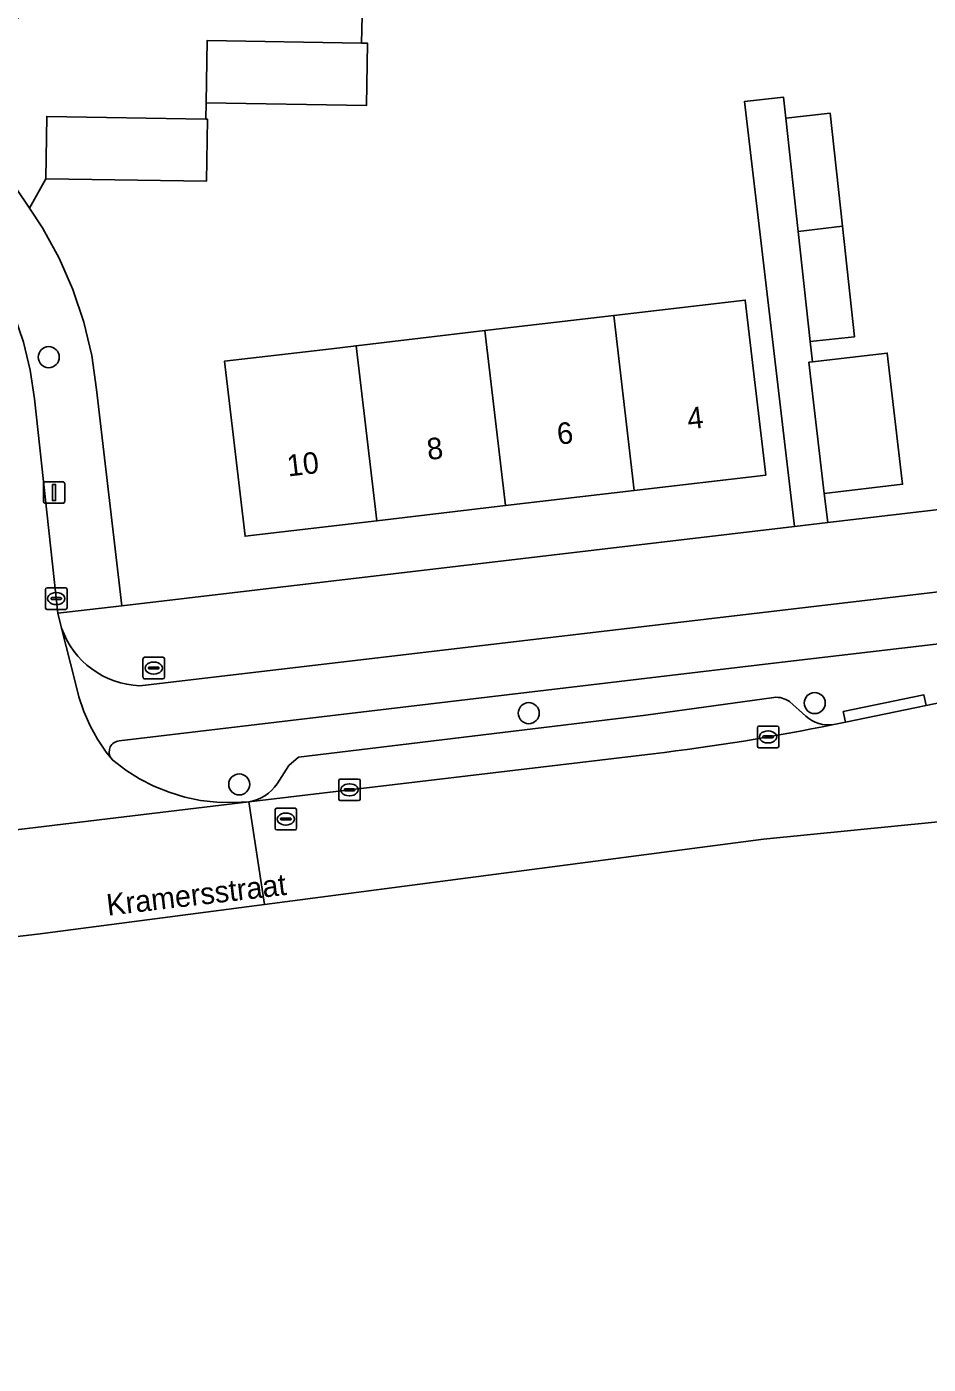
# Model space of a CAD drawing. Extents: x 159888 to 160761, y 384031 to 384750.
# Drawn here: x 160505.8 to 160547.7, y 384134.1 to 384196.3 of the extents above; entities that cross this region are included whole.
import ezdxf

# ---------------------------------------------------------------- set-up
doc = ezdxf.new("R2010")
doc.units = 0
for name, color, linetype in [('IMGEO_Berm_open', 7, 'Continuous'), ('IMGEO_Boom', 7, 'Continuous'), ('IMGEO_Brandkraan', 7, 'Continuous'), ('IMGEO_Erf', 7, 'Continuous'), ('IMGEO_Fietspad_open', 7, 'Continuous'), ('IMGEO_Kolk', 7, 'Continuous'), ('IMGEO_Lichtmast', 7, 'Continuous'), ('IMGEO_Openbare_ruimte_label', 7, 'Continuous'), ('IMGEO_Pand', 7, 'Continuous'), ('IMGEO_Pand_nummerreeks', 7, 'Continuous'), ('IMGEO_Parkeervlak_open', 7, 'Continuous'), ('IMGEO_Rijbaan_lokaal_gesloten', 7, 'Continuous'), ('IMGEO_Rijbaan_lokaal_open', 7, 'Continuous'), ('IMGEO_Rioolput', 7, 'Continuous'), ('IMGEO_Voetpad_open', 7, 'Continuous')]:
    doc.layers.add(name, color=color, linetype=linetype)

msp = doc.modelspace()

# ---------------------------------------------------------------- linework, layer by layer
at = {"layer": 'IMGEO_Berm_open'}
for points in [[(160559.154, 384167.124), (160559.791, 384167.26), (160559.552, 384168.92), (160540.617, 384166.718), (160510.075, 384163.087)], [(160543.28, 384163.848), (160543.818, 384163.958), (160543.717, 384164.447), (160547.466, 384165.221), (160547.567, 384164.732), (160559.154, 384167.124)], [(160517.411, 384161.098), (160517.955, 384161.94), (160518.409, 384162.327), (160534.554, 384164.276), (160540.497, 384165.109)], [(160541.221, 384164.913), (160541.976, 384164.237)], [(160509.683, 384162.306), (160509.78, 384162.189), (160510.381, 384161.73), (160511.021, 384161.326), (160511.694, 384160.982), (160512.396, 384160.699), (160513.12, 384160.479), (160513.861, 384160.325), (160514.612, 384160.238), (160515.368, 384160.219), (160516.108, 384160.265)]]:
    msp.add_lwpolyline(points, dxfattribs=at)
for centre, radius, start, end in [((160540.59, 384164.018), 1.095, 54.82523, 94.87893), ((160543.04, 384165.422), 1.592, 228.09436, 278.6846), ((160510.124, 384162.574), 0.516, 95.4421, 211.25186), ((160515.846, 384162.11), 1.864, 278.07985, 327.10122)]:
    msp.add_arc(centre, radius, start, end, dxfattribs=at)
at = {"layer": 'IMGEO_Boom'}
for centre in [(160506.803, 384180.91), (160529.108, 384164.375), (160542.395, 384164.844), (160515.654, 384161.067)]:
    msp.add_circle(centre, 0.489, dxfattribs=at)
at = {"layer": 'IMGEO_Brandkraan'}
for p, q in [((160511.183, 384166.045), (160511.183, 384166.897)), ((160511.258, 384166.971), (160512.11, 384166.971)), ((160511.671, 384166.751), (160511.696, 384166.751)), ((160512.184, 384166.897), (160512.184, 384166.045)), ((160511.442, 384166.465), (160511.442, 384166.477)), ((160511.88, 384166.428), (160511.482, 384166.428)), ((160511.485, 384166.514), (160511.883, 384166.514)), ((160511.694, 384166.191), (160511.669, 384166.191)), ((160511.926, 384166.477), (160511.926, 384166.465)), ((160512.11, 384165.971), (160511.258, 384165.971))]:
    msp.add_line(p, q, dxfattribs=at)
for points in [[(160511.183, 384166.045), (160511.183, 384166.897)], [(160511.258, 384166.971), (160512.11, 384166.971)], [(160512.184, 384166.897), (160512.184, 384166.045)], [(160512.11, 384165.971), (160511.258, 384165.971)]]:
    msp.add_lwpolyline(points, dxfattribs=at)
for centre, radius, start, end in [((160511.26, 384166.895), 0.0765, 91.55205, 178.44795), ((160511.26, 384166.895), 0.0765, 91.55205, 178.44795), ((160512.108, 384166.895), 0.0765, 1.55205, 88.44795), ((160512.108, 384166.895), 0.0765, 1.55205, 88.44795), ((160511.26, 384166.047), 0.0765, 181.55205, 268.44795), ((160511.26, 384166.047), 0.0765, 181.55205, 268.44795), ((160511.482, 384166.474), 0.0403, 85.87752, 175.75265), ((160511.479, 384166.464), 0.0366, 178.93798, 274.71019), ((160511.883, 384166.471), 0.043, 264.86636, 352.45326), ((160511.887, 384166.476), 0.0386, 1.73085, 96.63898), ((160512.108, 384166.047), 0.0765, 271.55205, 358.44795), ((160512.108, 384166.047), 0.0765, 271.55205, 358.44795)]:
    msp.add_arc(centre, radius, start, end, dxfattribs=at)
for centre, major_axis, ratio, start_param, end_param in [((160511.67, 384166.471), (-0.387, 0.002), 0.722429, 4.712389, 7.853982), ((160511.695, 384166.471), (-0.39, 0.002), 0.717154, 1.570796, 4.712389)]:
    msp.add_ellipse(centre, major_axis=major_axis, ratio=ratio, start_param=start_param, end_param=end_param, dxfattribs=at)
at = {"layer": 'IMGEO_Erf'}
msp.add_lwpolyline([(160521.362, 384196.764), (160521.342, 384195.493), (160521.619, 384195.489), (160521.572, 384192.6), (160514.113, 384192.72), (160514.101, 384191.968), (160514.173, 384191.967), (160514.126, 384189.078), (160506.667, 384189.198), (160505.914, 384187.834), (160506.513, 384186.915), (160507.282, 384185.514), (160507.923, 384184.051), (160508.43, 384182.536), (160508.8, 384180.982), (160509.03, 384179.401), (160510.194, 384169.368), (160541.448, 384173.043), (160539.127, 384192.783), (160540.948, 384192.981), (160541.053, 384192.014), (160543.114, 384192.237), (160543.681, 384187), (160544.238, 384181.858), (160542.177, 384181.635), (160542.287, 384180.695), (160545.764, 384181.103), (160546.48, 384175.01), (160542.837, 384174.582), (160542.997, 384173.226), (160562.457, 384175.514)], dxfattribs=at)
msp.add_lwpolyline([(160539.164, 384183.563), (160539.535, 384180.402), (160540.119, 384175.436), (160534.002, 384174.717), (160528.022, 384174.014), (160522.043, 384173.311), (160515.924, 384172.591), (160514.968, 384180.718), (160519.934, 384181.302), (160521.087, 384181.438), (160527.066, 384182.141), (160533.056, 384182.845)], close=True, dxfattribs=at)
at = {"layer": 'IMGEO_Fietspad_open'}
for points in [[(160565.78, 384172.052), (160563.669, 384171.834), (160511.035, 384165.652)], [(160510.075, 384163.087), (160540.617, 384166.718), (160559.552, 384168.92)], [(160507.4, 384168.329), (160508.024, 384165.836), (160508.195, 384165.135), (160508.429, 384164.453), (160508.722, 384163.794), (160509.073, 384163.164), (160509.479, 384162.568), (160509.683, 384162.306)]]:
    msp.add_lwpolyline(points, dxfattribs=at)
for centre, radius, start, end in [((160511.17, 384169.641), 3.991, 199.19245, 268.06789), ((160510.124, 384162.574), 0.516, 95.4421, 211.25186)]:
    msp.add_arc(centre, radius, start, end, dxfattribs=at)
at = {"layer": 'IMGEO_Kolk'}
for p, q in [((160506.653, 384169.271), (160506.653, 384170.123)), ((160506.728, 384170.197), (160507.58, 384170.197)), ((160506.955, 384169.74), (160507.353, 384169.74)), ((160507.141, 384169.977), (160507.166, 384169.977)), ((160507.654, 384170.123), (160507.654, 384169.271)), ((160507.58, 384169.197), (160506.728, 384169.197)), ((160506.912, 384169.691), (160506.912, 384169.703)), ((160507.35, 384169.654), (160506.952, 384169.654)), ((160507.164, 384169.417), (160507.139, 384169.417)), ((160507.396, 384169.703), (160507.396, 384169.691)), ((160539.729, 384162.847), (160539.729, 384163.699)), ((160539.804, 384163.773), (160540.656, 384163.773)), ((160540.217, 384163.553), (160540.242, 384163.553)), ((160540.73, 384163.699), (160540.73, 384162.847)), ((160539.988, 384163.267), (160539.988, 384163.279)), ((160540.426, 384163.23), (160540.028, 384163.23)), ((160540.031, 384163.316), (160540.429, 384163.316)), ((160540.24, 384162.993), (160540.215, 384162.993)), ((160540.472, 384163.279), (160540.472, 384163.267)), ((160540.656, 384162.773), (160539.804, 384162.773)), ((160520.277, 384160.389), (160520.277, 384161.241)), ((160520.352, 384161.315), (160521.204, 384161.315)), ((160520.765, 384161.095), (160520.79, 384161.095)), ((160521.278, 384161.241), (160521.278, 384160.389)), ((160520.536, 384160.809), (160520.536, 384160.821)), ((160520.974, 384160.772), (160520.576, 384160.772)), ((160520.579, 384160.858), (160520.977, 384160.858)), ((160520.788, 384160.535), (160520.763, 384160.535)), ((160521.02, 384160.821), (160521.02, 384160.809)), ((160521.204, 384160.315), (160520.352, 384160.315))]:
    msp.add_line(p, q, dxfattribs=at)
for points in [[(160506.653, 384169.271), (160506.653, 384170.123)], [(160506.728, 384170.197), (160507.58, 384170.197)], [(160507.654, 384170.123), (160507.654, 384169.271)], [(160507.58, 384169.197), (160506.728, 384169.197)], [(160539.729, 384162.847), (160539.729, 384163.699)], [(160539.804, 384163.773), (160540.656, 384163.773)], [(160540.73, 384163.699), (160540.73, 384162.847)], [(160540.656, 384162.773), (160539.804, 384162.773)], [(160520.277, 384160.389), (160520.277, 384161.241)], [(160520.352, 384161.315), (160521.204, 384161.315)], [(160521.278, 384161.241), (160521.278, 384160.389)], [(160521.204, 384160.315), (160520.352, 384160.315)]]:
    msp.add_lwpolyline(points, dxfattribs=at)
for centre, radius, start, end in [((160506.73, 384170.121), 0.0765, 91.55205, 178.44795), ((160506.73, 384170.121), 0.0765, 91.55205, 178.44795), ((160506.952, 384169.7), 0.0403, 85.87752, 175.75265), ((160507.357, 384169.702), 0.0386, 1.73085, 96.63898), ((160507.578, 384170.121), 0.0765, 1.55205, 88.44795), ((160507.578, 384170.121), 0.0765, 1.55205, 88.44795), ((160506.73, 384169.273), 0.0765, 181.55205, 268.44795), ((160506.73, 384169.273), 0.0765, 181.55205, 268.44795), ((160506.949, 384169.69), 0.0366, 178.93798, 274.71019), ((160507.353, 384169.697), 0.043, 264.86636, 352.45326), ((160507.578, 384169.273), 0.0765, 271.55205, 358.44795), ((160507.578, 384169.273), 0.0765, 271.55205, 358.44795), ((160539.806, 384163.697), 0.0765, 91.55205, 178.44795), ((160539.806, 384163.697), 0.0765, 91.55205, 178.44795), ((160540.654, 384163.697), 0.0765, 1.55205, 88.44795), ((160540.654, 384163.697), 0.0765, 1.55205, 88.44795), ((160540.028, 384163.276), 0.0403, 85.87752, 175.75265), ((160540.025, 384163.266), 0.0366, 178.93798, 274.71019), ((160540.429, 384163.273), 0.043, 264.86636, 352.45326), ((160540.433, 384163.278), 0.0386, 1.73085, 96.63898), ((160539.806, 384162.849), 0.0765, 181.55205, 268.44795), ((160539.806, 384162.849), 0.0765, 181.55205, 268.44795), ((160540.654, 384162.849), 0.0765, 271.55205, 358.44795), ((160540.654, 384162.849), 0.0765, 271.55205, 358.44795), ((160520.354, 384161.239), 0.0765, 91.55205, 178.44795), ((160520.354, 384161.239), 0.0765, 91.55205, 178.44795), ((160521.202, 384161.239), 0.0765, 1.55205, 88.44795), ((160521.202, 384161.239), 0.0765, 1.55205, 88.44795), ((160520.576, 384160.818), 0.0403, 85.87752, 175.75265), ((160520.573, 384160.808), 0.0366, 178.93798, 274.71019), ((160520.977, 384160.815), 0.043, 264.86636, 352.45326), ((160520.981, 384160.82), 0.0386, 1.73085, 96.63898), ((160520.354, 384160.391), 0.0765, 181.55205, 268.44795), ((160520.354, 384160.391), 0.0765, 181.55205, 268.44795), ((160521.202, 384160.391), 0.0765, 271.55205, 358.44795), ((160521.202, 384160.391), 0.0765, 271.55205, 358.44795)]:
    msp.add_arc(centre, radius, start, end, dxfattribs=at)
for centre, major_axis, ratio, start_param, end_param in [((160507.14, 384169.697), (-0.387, 0.002), 0.722429, 4.712389, 7.853982), ((160507.165, 384169.697), (-0.39, 0.002), 0.717154, 1.570796, 4.712389), ((160540.216, 384163.273), (-0.387, 0.002), 0.722429, 4.712389, 7.853982), ((160540.241, 384163.273), (-0.39, 0.002), 0.717154, 1.570796, 4.712389), ((160520.764, 384160.815), (-0.387, 0.002), 0.722429, 4.712389, 7.853982), ((160520.789, 384160.815), (-0.39, 0.002), 0.717154, 1.570796, 4.712389)]:
    msp.add_ellipse(centre, major_axis=major_axis, ratio=ratio, start_param=start_param, end_param=end_param, dxfattribs=at)
at = {"layer": 'IMGEO_Lichtmast'}
for p, q in [((160506.555, 384174.222), (160506.555, 384175.022)), ((160506.555, 384175.022), (160506.555, 384174.222)), ((160506.655, 384175.122), (160507.445, 384175.122)), ((160507.445, 384175.122), (160506.655, 384175.122)), ((160507.545, 384175.022), (160507.545, 384174.222)), ((160507.545, 384174.222), (160507.545, 384175.022)), ((160507.445, 384174.122), (160506.655, 384174.122)), ((160506.655, 384174.122), (160507.445, 384174.122))]:
    msp.add_line(p, q, dxfattribs=at)
msp.add_lwpolyline([(160506.975, 384174.997), (160507.125, 384174.997), (160507.125, 384174.247), (160506.975, 384174.247), (160506.975, 384174.997)], dxfattribs=at)
for centre, start, end in [((160506.655, 384175.022), 90, 180), ((160506.655, 384175.022), 90, 180), ((160507.445, 384175.022), 0, 90), ((160507.445, 384175.022), 360, 90), ((160506.655, 384174.222), 180, 270), ((160506.655, 384174.222), 180, 270), ((160507.445, 384174.222), 270, 0), ((160507.445, 384174.222), 270, 0)]:
    msp.add_arc(centre, 0.1, start, end, dxfattribs=at)
at = {"layer": 'IMGEO_Pand'}
for points in [[(160521.572, 384192.6), (160521.619, 384195.489), (160521.342, 384195.493), (160514.159, 384195.609), (160514.113, 384192.72)], [(160514.101, 384191.968), (160506.713, 384192.087), (160506.667, 384189.198), (160514.126, 384189.078), (160514.173, 384191.967)], [(160541.623, 384186.753), (160543.681, 384187), (160543.114, 384192.237), (160541.053, 384192.014)], [(160541.623, 384186.753), (160542.177, 384181.635), (160544.238, 384181.858), (160543.681, 384187)], [(160533.056, 384182.845), (160534.002, 384174.717), (160540.119, 384175.436), (160539.535, 384180.402), (160539.164, 384183.563)], [(160533.056, 384182.845), (160527.066, 384182.141), (160528.022, 384174.014), (160534.002, 384174.717)], [(160522.043, 384173.311), (160528.022, 384174.014), (160527.066, 384182.141), (160521.087, 384181.438)], [(160522.043, 384173.311), (160521.087, 384181.438), (160519.934, 384181.302), (160514.968, 384180.718), (160515.924, 384172.591)], [(160545.764, 384181.103), (160542.287, 384180.695), (160542.121, 384180.675), (160542.837, 384174.582), (160546.48, 384175.01)]]:
    msp.add_lwpolyline(points, close=True, dxfattribs=at)
at = {"layer": 'IMGEO_Parkeervlak_open'}
for points in [[(160540.497, 384165.109), (160534.554, 384164.276), (160518.409, 384162.327), (160517.955, 384161.94), (160517.411, 384161.098)], [(160541.976, 384164.237), (160541.221, 384164.913)], [(160516.108, 384160.265), (160534.886, 384162.486)]]:
    msp.add_lwpolyline(points, dxfattribs=at)
for centre, radius, start, end in [((160540.59, 384164.018), 1.095, 54.82523, 94.87893), ((160543.04, 384165.422), 1.592, 228.09436, 278.6846), ((160522.284, 384266.701), 104.974, 276.89507, 281.53777), ((160515.846, 384162.11), 1.864, 278.07985, 327.10122)]:
    msp.add_arc(centre, radius, start, end, dxfattribs=at)
at = {"layer": 'IMGEO_Rijbaan_lokaal_gesloten'}
for points in [[(160565.877, 384167.394), (160562.923, 384167.402), (160560.349, 384167.273), (160559.791, 384167.26), (160559.154, 384167.124), (160547.567, 384164.732), (160543.818, 384163.958), (160543.28, 384163.848)], [(160534.886, 384162.486), (160516.108, 384160.265), (160516.834, 384155.497), (160540.013, 384158.53), (160552.039, 384159.709)], [(160409.439, 384134.137), (160427.128, 384143.73), (160429.205, 384144.132), (160442.915, 384146.785), (160462.791, 384149.068), (160506.283, 384154.117), (160516.834, 384155.497), (160516.108, 384160.265), (160500, 384158.317), (160494.41, 384157.644), (160492.911, 384157.464), (160427.962, 384149.681), (160425.051, 384149.307), (160419.834, 384148.53), (160419.085, 384148.352)]]:
    msp.add_lwpolyline(points, dxfattribs=at)
msp.add_arc((160522.284, 384266.701), 104.974, 276.89507, 281.53777, dxfattribs=at)
at = {"layer": 'IMGEO_Rijbaan_lokaal_open'}
msp.add_lwpolyline([(160521.408, 384199.653), (160528.376, 384199.541), (160528.398, 384200.916), (160528.444, 384203.805), (160529.565, 384203.787), (160529.523, 384206.005), (160528.042, 384208.159), (160526.284, 384210.714), (160526.072, 384210.572), (160501.631, 384194.166), (160505.914, 384187.834), (160506.667, 384189.198), (160506.713, 384192.087), (160514.101, 384191.968), (160514.113, 384192.72), (160514.159, 384195.609), (160521.342, 384195.493), (160521.362, 384196.764)], close=True, dxfattribs=at)
for points in [[(160505.94, 384180.299), (160505.629, 384181.607), (160505.201, 384182.882), (160504.662, 384184.113), (160504.014, 384185.292), (160503.336, 384186.31), (160502.084, 384188.18), (160500, 384191.296), (160499.06, 384192.709), (160497.556, 384194.968), (160493.2, 384201.491), (160489.717, 384206.618), (160488.881, 384207.593)], [(160500, 384158.317), (160516.108, 384160.265), (160515.368, 384160.219), (160514.612, 384160.238), (160513.861, 384160.325), (160513.12, 384160.479), (160512.396, 384160.699), (160511.694, 384160.982), (160511.021, 384161.326), (160510.381, 384161.73), (160509.78, 384162.189), (160509.683, 384162.306), (160509.479, 384162.568), (160509.073, 384163.164), (160508.722, 384163.794), (160508.429, 384164.453), (160508.195, 384165.135), (160508.024, 384165.836), (160507.4, 384168.329), (160507.227, 384169.019), (160507.226, 384169.022), (160506.134, 384178.968), (160505.94, 384180.299)]]:
    msp.add_lwpolyline(points, dxfattribs=at)
at = {"layer": 'IMGEO_Rioolput'}
for p, q in [((160517.319, 384159.032), (160517.319, 384159.884)), ((160517.394, 384159.958), (160518.246, 384159.958)), ((160518.32, 384159.884), (160518.32, 384159.032)), ((160517.578, 384159.452), (160517.578, 384159.464)), ((160518.016, 384159.415), (160517.618, 384159.415)), ((160517.621, 384159.501), (160518.019, 384159.501)), ((160517.83, 384159.178), (160517.805, 384159.178)), ((160517.807, 384159.738), (160517.832, 384159.738)), ((160518.062, 384159.464), (160518.062, 384159.452)), ((160518.246, 384158.958), (160517.394, 384158.958))]:
    msp.add_line(p, q, dxfattribs=at)
for points in [[(160517.319, 384159.032), (160517.319, 384159.884)], [(160517.394, 384159.958), (160518.246, 384159.958)], [(160518.32, 384159.884), (160518.32, 384159.032)], [(160518.246, 384158.958), (160517.394, 384158.958)]]:
    msp.add_lwpolyline(points, dxfattribs=at)
for centre, radius, start, end in [((160517.396, 384159.882), 0.0765, 91.55205, 178.44795), ((160517.396, 384159.882), 0.0765, 91.55205, 178.44795), ((160518.244, 384159.882), 0.0765, 1.55205, 88.44795), ((160518.244, 384159.882), 0.0765, 1.55205, 88.44795), ((160517.618, 384159.461), 0.0403, 85.87752, 175.75265), ((160517.615, 384159.451), 0.0366, 178.93798, 274.71019), ((160518.019, 384159.458), 0.043, 264.86636, 352.45326), ((160518.023, 384159.463), 0.0386, 1.73085, 96.63898), ((160517.396, 384159.034), 0.0765, 181.55205, 268.44795), ((160517.396, 384159.034), 0.0765, 181.55205, 268.44795), ((160518.244, 384159.034), 0.0765, 271.55205, 358.44795), ((160518.244, 384159.034), 0.0765, 271.55205, 358.44795)]:
    msp.add_arc(centre, radius, start, end, dxfattribs=at)
for centre, major_axis, ratio, start_param, end_param in [((160517.806, 384159.458), (-0.387, 0.002), 0.722429, 4.712389, 7.853982), ((160517.831, 384159.458), (-0.39, 0.002), 0.717154, 1.570796, 4.712389)]:
    msp.add_ellipse(centre, major_axis=major_axis, ratio=ratio, start_param=start_param, end_param=end_param, dxfattribs=at)
at = {"layer": 'IMGEO_Voetpad_open'}
for points in [[(160505.629, 384181.607), (160505.94, 384180.299), (160506.134, 384178.968), (160507.226, 384169.022), (160507.227, 384169.019), (160510.194, 384169.368), (160509.03, 384179.401), (160508.8, 384180.982), (160508.43, 384182.536), (160507.923, 384184.051), (160507.282, 384185.514), (160506.513, 384186.915), (160505.914, 384187.834), (160501.631, 384194.166)], [(160562.457, 384175.514), (160542.997, 384173.226), (160541.448, 384173.043), (160510.194, 384169.368), (160507.227, 384169.019), (160507.4, 384168.329)], [(160511.035, 384165.652), (160563.669, 384171.834), (160565.78, 384172.052)]]:
    msp.add_lwpolyline(points, dxfattribs=at)
for points in [[(160541.623, 384186.753), (160541.053, 384192.014), (160540.948, 384192.981), (160539.127, 384192.783), (160541.448, 384173.043), (160542.997, 384173.226), (160542.837, 384174.582), (160542.121, 384180.675), (160542.287, 384180.695), (160542.177, 384181.635)], [(160547.567, 384164.732), (160547.466, 384165.221), (160543.717, 384164.447), (160543.818, 384163.958)]]:
    msp.add_lwpolyline(points, close=True, dxfattribs=at)
msp.add_arc((160511.17, 384169.641), 3.991, 199.19245, 268.06789, dxfattribs=at)

# ---------------------------------------------------------------- texts
at = {"layer": 'IMGEO_Openbare_ruimte_label'}
msp.add_text('Kramersstraat', height=1, rotation=6.66296, dxfattribs=at).set_placement((160509.546, 384154.968))
at = {"layer": 'IMGEO_Pand_nummerreeks'}
for s, p in [('4', (160536.527, 384177.551)), ('6', (160530.478, 384176.839)), ('8', (160524.433, 384176.129)), ('10', (160517.927, 384175.364))]:
    msp.add_text(s, height=1, rotation=6.7064, dxfattribs=at).set_placement(p)

doc.saveas('drawing.dxf')
